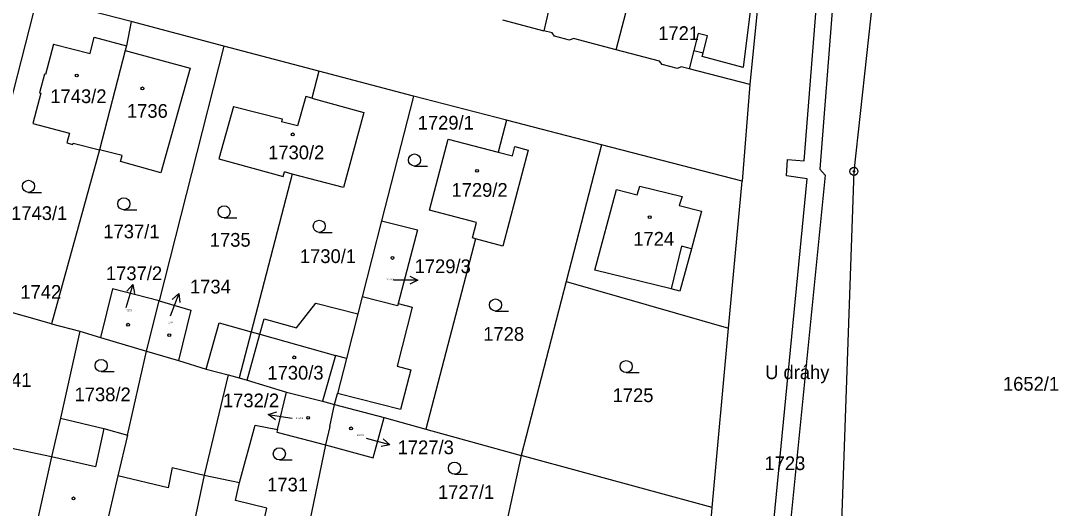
# Model space of a CAD drawing. Extents: x -755819 to -753140, y -1169796 to -1166000.
# Drawn here: x -754739.3 to -754611, y -1168020.1 to -1167959.8 of the extents above; entities that cross this region are included whole.
import ezdxf

# ---------------------------------------------------------------- set-up
doc = ezdxf.new("R2010")
doc.units = 0
for name, color, linetype in [('Vrstva 1', 7, 'Continuous'), ('Vrstva 15', 7, 'Continuous'), ('Vrstva 16', 7, 'Continuous'), ('Vrstva 18', 7, 'Continuous'), ('Vrstva 19', 7, 'Continuous'), ('Vrstva 24', 7, 'Continuous'), ('Vrstva 25', 7, 'Continuous'), ('Vrstva 27', 7, 'Continuous'), ('Vrstva 4', 7, 'Continuous')]:
    doc.layers.add(name, color=color, linetype=linetype)

msp = doc.modelspace()

# ---------------------------------------------------------------- linework, layer by layer
at = {"layer": 'Vrstva 1'}
for p, q in [((-754633.64, -1167954.45), (-754636.25, -1167978.42)), ((-754665.68, -1167963.36), (-754663.43, -1167954.8)), ((-754647.89, -1167955.28), (-754649.15, -1167967.69)), ((-754737.3, -1167956.87), (-754744.12, -1167983.43)), ((-754725.67, -1167959.89), (-754737.3, -1167956.87)), ((-754725.67, -1167959.89), (-754726.28, -1167962.88)), ((-754714.21, -1167962.91), (-754725.67, -1167959.89)), ((-754679.73, -1167959.66), (-754674.62, -1167961.03)), ((-754730.78, -1167963.83), (-754730.25, -1167961.82)), ((-754730.25, -1167961.82), (-754726.28, -1167962.88)), ((-754673.59, -1167961.29), (-754674.62, -1167961.03)), ((-754673.31, -1167961.67), (-754673.59, -1167961.29)), ((-754671.43, -1167962.17), (-754673.31, -1167961.67)), ((-754670.94, -1167961.99), (-754671.43, -1167962.17)), ((-754665.68, -1167963.36), (-754670.94, -1167961.99)), ((-754735.29, -1167962.66), (-754736.27, -1167966.42)), ((-754735.29, -1167962.66), (-754730.78, -1167963.83)), ((-754726.43, -1167963.46), (-754729.62, -1167975.76)), ((-754726.28, -1167962.88), (-754726.43, -1167963.46)), ((-754726.43, -1167963.46), (-754718.37, -1167965.63)), ((-754714.21, -1167962.91), (-754722.21, -1167994.44)), ((-754702.47, -1167966.02), (-754714.21, -1167962.91)), ((-754660.31, -1167964.79), (-754665.68, -1167963.36)), ((-754718.37, -1167965.63), (-754722.01, -1167978.62)), ((-754702.47, -1167966.02), (-754703.34, -1167969.37)), ((-754690.75, -1167969.12), (-754702.47, -1167966.02)), ((-754659.96, -1167965.19), (-754660.31, -1167964.79)), ((-754658.09, -1167965.68), (-754659.96, -1167965.19)), ((-754657.63, -1167965.49), (-754658.09, -1167965.68)), ((-754656.63, -1167965.74), (-754657.63, -1167965.49)), ((-754649.15, -1167967.69), (-754656.63, -1167965.74)), ((-754736.41, -1167966.38), (-754737.03, -1167968.69)), ((-754736.27, -1167966.42), (-754736.41, -1167966.38)), ((-754649.15, -1167967.69), (-754650.07, -1167979.62)), ((-754736.87, -1167968.73), (-754737.85, -1167972.49)), ((-754737.03, -1167968.69), (-754736.87, -1167968.73)), ((-754704.08, -1167969.17), (-754705.09, -1167972.79)), ((-754703.34, -1167969.37), (-754704.08, -1167969.17)), ((-754703.34, -1167969.37), (-754696.91, -1167971.12)), ((-754690.75, -1167969.12), (-754694.69, -1167984.55)), ((-754679.26, -1167972.08), (-754690.75, -1167969.12)), ((-754713.03, -1167970.38), (-754714.84, -1167976.87)), ((-754713.03, -1167970.38), (-754706.99, -1167971.94)), ((-754696.91, -1167971.12), (-754699.43, -1167980.43)), ((-754706.99, -1167971.94), (-754707.08, -1167972.28)), ((-754705.09, -1167972.79), (-754707.08, -1167972.28)), ((-754679.26, -1167972.08), (-754680.29, -1167976.04)), ((-754667.5, -1167975.12), (-754679.26, -1167972.08)), ((-754737.85, -1167972.49), (-754733.33, -1167973.71)), ((-754733.33, -1167973.71), (-754733.66, -1167974.91)), ((-754733.66, -1167974.91), (-754732.89, -1167975.1)), ((-754732.89, -1167975.1), (-754732.85, -1167974.95)), ((-754732.85, -1167974.95), (-754729.62, -1167975.76)), ((-754688.75, -1167983.24), (-754686.45, -1167974.43)), ((-754686.45, -1167974.43), (-754680.29, -1167976.04)), ((-754729.62, -1167975.76), (-754735.53, -1167997.3)), ((-754726.8, -1167976.47), (-754729.62, -1167975.76)), ((-754680.29, -1167976.04), (-754678.51, -1167976.5)), ((-754676.58, -1167975.78), (-754679.68, -1167987.67)), ((-754678.51, -1167976.5), (-754678.21, -1167975.35)), ((-754678.21, -1167975.35), (-754676.58, -1167975.78)), ((-754667.5, -1167975.12), (-754671.87, -1167992.05)), ((-754650.07, -1167979.62), (-754667.5, -1167975.12)), ((-754727.01, -1167977.22), (-754726.8, -1167976.47)), ((-754722.01, -1167978.62), (-754727.01, -1167977.22)), ((-754714.84, -1167976.87), (-754706.89, -1167979.07)), ((-754705.78, -1167978.75), (-754710.85, -1167998.28)), ((-754706.89, -1167979.07), (-754706.72, -1167978.5)), ((-754705.78, -1167978.75), (-754706.72, -1167978.5)), ((-754699.43, -1167980.43), (-754705.78, -1167978.75)), ((-754636.25, -1167978.42), (-754637.87, -1168024.31)), ((-754651.75, -1167997.84), (-754650.07, -1167979.62)), ((-754682.95, -1167984.76), (-754688.75, -1167983.24)), ((-754694.69, -1167984.55), (-754697.09, -1167993.96)), ((-754694.69, -1167984.55), (-754690.24, -1167985.68)), ((-754683.45, -1167986.67), (-754682.95, -1167984.76)), ((-754690.24, -1167985.68), (-754692.63, -1167994.77)), ((-754683.09, -1167986.77), (-754689.24, -1168010.35)), ((-754683.09, -1167986.77), (-754683.45, -1167986.67)), ((-754679.68, -1167987.67), (-754683.09, -1167986.77)), ((-754727.98, -1167992.98), (-754729.49, -1167998.98)), ((-754722.21, -1167994.44), (-754727.98, -1167992.98)), ((-754671.87, -1167992.05), (-754677.42, -1168013.59)), ((-754671.87, -1167992.05), (-754651.75, -1167997.84)), ((-754735.53, -1167997.3), (-754747.02, -1167994.04)), ((-754697.09, -1167993.96), (-754697.64, -1167996.04)), ((-754692.71, -1167995.08), (-754697.09, -1167993.96)), ((-754723.79, -1168000.69), (-754722.21, -1167994.44)), ((-754722.21, -1167994.44), (-754718.3, -1167995.61)), ((-754692.63, -1167994.77), (-754692.71, -1167995.08)), ((-754718.3, -1167995.61), (-754719.81, -1168001.83)), ((-754697.64, -1167996.04), (-754699.04, -1168001.59)), ((-754735.53, -1167997.3), (-754732.03, -1167998.22)), ((-754653.79, -1168020.02), (-754651.75, -1167997.84)), ((-754732.03, -1167998.22), (-754734.45, -1168008.97)), ((-754732.03, -1167998.22), (-754729.49, -1167998.98)), ((-754729.49, -1167998.98), (-754723.79, -1168000.69)), ((-754710.85, -1167998.28), (-754712.32, -1168003.97)), ((-754711.34, -1168004.25), (-754709.75, -1167998.59)), ((-754709.75, -1167998.59), (-754700.4, -1168001.21)), ((-754726.14, -1168011.08), (-754723.79, -1168000.69)), ((-754723.79, -1168000.69), (-754719.81, -1168001.83)), ((-754719.81, -1168001.83), (-754716.39, -1168002.92)), ((-754700.4, -1168001.21), (-754701.99, -1168006.87)), ((-754699.04, -1168001.59), (-754700.14, -1168005.92)), ((-754716.39, -1168002.92), (-754713.7, -1168003.59)), ((-754713.7, -1168003.59), (-754716.65, -1168016.01)), ((-754713.7, -1168003.59), (-754712.32, -1168003.97)), ((-754712.32, -1168003.97), (-754711.34, -1168004.25)), ((-754711.34, -1168004.25), (-754706.47, -1168005.77)), ((-754707.57, -1168010.37), (-754706.47, -1168005.77)), ((-754706.47, -1168005.77), (-754701.99, -1168006.87)), ((-754701.99, -1168006.87), (-754700.52, -1168007.28)), ((-754700.52, -1168007.28), (-754700.14, -1168005.92)), ((-754701.1, -1168010.01), (-754700.52, -1168007.28)), ((-754700.52, -1168007.28), (-754694.37, -1168008.89)), ((-754734.45, -1168008.97), (-754735.54, -1168013.78)), ((-754734.45, -1168008.97), (-754729.05, -1168010.27)), ((-754695.74, -1168013.89), (-754694.37, -1168008.89)), ((-754694.37, -1168008.89), (-754689.24, -1168010.35)), ((-754729.05, -1168010.27), (-754726.14, -1168011.08)), ((-754712.27, -1168016.94), (-754710.34, -1168009.82)), ((-754710.34, -1168009.82), (-754707.57, -1168010.37)), ((-754707.57, -1168010.37), (-754707.65, -1168010.69)), ((-754707.65, -1168010.69), (-754701.63, -1168012.26)), ((-754701.1, -1168010.01), (-754701.63, -1168012.26)), ((-754689.24, -1168010.35), (-754677.42, -1168013.59)), ((-754735.54, -1168013.78), (-754742.74, -1168012.24)), ((-754726.14, -1168011.08), (-754727.32, -1168016.11)), ((-754701.63, -1168012.26), (-754705.96, -1168033.17)), ((-754701.63, -1168012.26), (-754695.74, -1168013.89)), ((-754735.54, -1168013.78), (-754738.31, -1168026.08)), ((-754677.42, -1168013.59), (-754682.81, -1168038.37)), ((-754653.79, -1168020.02), (-754677.42, -1168013.59)), ((-754727.32, -1168016.11), (-754730.11, -1168027.91)), ((-754716.65, -1168016.01), (-754719.66, -1168030.18)), ((-754712.78, -1168019.17), (-754712.27, -1168016.94)), ((-754708.89, -1168020.12), (-754712.78, -1168019.17)), ((-754711.56, -1168031.94), (-754708.89, -1168020.12)), ((-754655.96, -1168044.28), (-754653.79, -1168020.02))]:
    msp.add_line(p, q, dxfattribs=at)
at = {"layer": 'Vrstva 16'}
for p, q in [((-754725.48, -1167992.44), (-754726.33, -1167995.32)), ((-754690.21, -1167991.89), (-754693.21, -1167991.89)), ((-754719.8, -1167993.54), (-754720.85, -1167996.35)), ((-754708.73, -1168008.52), (-754705.77, -1168008.99)), ((-754693.66, -1168012.27), (-754696.56, -1168011.51))]:
    msp.add_line(p, q, dxfattribs=at)
for points in [[(-754691.21, -1167991.39), (-754690.21, -1167991.89), (-754691.21, -1167992.39)], [(-754726.24, -1167993.26), (-754725.48, -1167992.44), (-754725.28, -1167993.54)], [(-754720.62, -1167994.3), (-754719.8, -1167993.54), (-754719.68, -1167994.65)], [(-754707.82, -1168009.17), (-754708.73, -1168008.52), (-754707.67, -1168008.18)], [(-754694.5, -1168011.53), (-754693.66, -1168012.27), (-754694.75, -1168012.5)]]:
    msp.add_lwpolyline(points, dxfattribs=at)
at = {"layer": 'Vrstva 24'}
for radius in [0.5, 0.1]:
    msp.add_circle((-754636.25, -1167978.42), radius, dxfattribs=at)
at = {"layer": 'Vrstva 25'}
for p, q in [((-754690.62, -1167977.77), (-754689.02, -1167977.77)), ((-754738.38, -1167981.02), (-754736.78, -1167981.02)), ((-754726.6, -1167983.18), (-754725, -1167983.18)), ((-754714.19, -1167984.18), (-754712.59, -1167984.18)), ((-754702.41, -1167985.97), (-754700.81, -1167985.97)), ((-754680.61, -1167995.71), (-754679.01, -1167995.71)), ((-754729.4, -1168003.2), (-754727.8, -1168003.2)), ((-754664.43, -1168003.34), (-754662.83, -1168003.34)), ((-754707.35, -1168014.13), (-754705.75, -1168014.13)), ((-754685.67, -1168015.91), (-754684.07, -1168015.91))]:
    msp.add_line(p, q, dxfattribs=at)
for centre, radius in [((-754732.43, -1167966.55), 0.175), ((-754724.3, -1167968.15), 0.175), ((-754705.7, -1167973.84), 0.175), ((-754690.62, -1167977.02), 0.75), ((-754682.89, -1167978.36), 0.175), ((-754738.38, -1167980.27), 0.75), ((-754726.6, -1167982.43), 0.75), ((-754714.19, -1167983.43), 0.75), ((-754661.52, -1167984.09), 0.175), ((-754702.41, -1167985.22), 0.75), ((-754693.35, -1167989.14), 0.175), ((-754680.61, -1167994.96), 0.75), ((-754726.07, -1167997.4), 0.175), ((-754720.97, -1167998.69), 0.175), ((-754729.4, -1168002.45), 0.75), ((-754705.5, -1168001.45), 0.175), ((-754664.43, -1168002.59), 0.75), ((-754703.78, -1168008.93), 0.175), ((-754698.48, -1168010.24), 0.175), ((-754707.35, -1168013.38), 0.75), ((-754685.67, -1168015.16), 0.75), ((-754732.82, -1168018.9), 0.175)]:
    msp.add_circle(centre, radius, dxfattribs=at)
at = {"layer": 'Vrstva 27'}
for p, q in [((-754638.85, -1167957.51), (-754640.46, -1167978.13)), ((-754642.39, -1167977.11), (-754640.93, -1167958.35)), ((-754644.59, -1167978.96), (-754644.45, -1167976.95)), ((-754644.45, -1167976.95), (-754642.39, -1167977.11)), ((-754640.46, -1167978.13), (-754639.8, -1167978.89)), ((-754647.42, -1168034.61), (-754642.05, -1167979.34)), ((-754639.8, -1167978.89), (-754645.22, -1168032.81)), ((-754642.05, -1167979.34), (-754644.59, -1167978.96))]:
    msp.add_line(p, q, dxfattribs=at)
at = {"layer": 'Vrstva 4'}
for p, q in [((-754674.06, -1167958.57), (-754674.62, -1167961.03)), ((-754649.07, -1167958.6), (-754649.95, -1167965.56)), ((-754655.53, -1167961.35), (-754656.05, -1167963.44)), ((-754654.38, -1167961.64), (-754655.53, -1167961.35)), ((-754654.9, -1167963.73), (-754654.38, -1167961.64)), ((-754656.05, -1167963.44), (-754656.63, -1167965.74)), ((-754656.05, -1167963.44), (-754654.9, -1167963.73)), ((-754655.02, -1167964.22), (-754654.9, -1167963.73)), ((-754649.95, -1167965.56), (-754655.02, -1167964.22)), ((-754668.31, -1167990.66), (-754665.64, -1167980.66)), ((-754665.64, -1167980.66), (-754663.07, -1167981.32)), ((-754663.07, -1167981.32), (-754662.76, -1167980.24)), ((-754662.76, -1167980.24), (-754657.5, -1167981.53)), ((-754657.5, -1167981.53), (-754657.88, -1167982.63)), ((-754657.88, -1167982.63), (-754655.1, -1167983.33)), ((-754655.1, -1167983.33), (-754656.36, -1167988)), ((-754657.57, -1167987.68), (-754658.88, -1167992.98)), ((-754656.36, -1167988), (-754657.57, -1167987.68)), ((-754656.36, -1167988), (-754657.79, -1167993.25)), ((-754658.88, -1167992.98), (-754668.31, -1167990.66)), ((-754657.79, -1167993.25), (-754658.88, -1167992.98)), ((-754705.22, -1167997.81), (-754702.83, -1167994.73)), ((-754702.83, -1167994.73), (-754697.64, -1167996.04)), ((-754690.91, -1167995.22), (-754692.77, -1168002.54)), ((-754692.63, -1167994.77), (-754690.91, -1167995.22)), ((-754709.75, -1167998.59), (-754709.21, -1167996.68)), ((-754709.21, -1167996.68), (-754705.22, -1167997.81)), ((-754716.39, -1168002.92), (-754714.78, -1167997.18)), ((-754714.78, -1167997.18), (-754710.85, -1167998.28)), ((-754710.85, -1167998.28), (-754709.75, -1167998.59)), ((-754699.04, -1168001.59), (-754700.4, -1168001.21)), ((-754692.77, -1168002.54), (-754691.09, -1168002.97)), ((-754691.09, -1168002.97), (-754692.34, -1168007.9)), ((-754692.34, -1168007.9), (-754700.14, -1168005.92)), ((-754729.05, -1168010.27), (-754730.11, -1168015)), ((-754730.11, -1168015), (-754735.54, -1168013.78)), ((-754721.09, -1168017.58), (-754727.32, -1168016.11)), ((-754720.62, -1168015.07), (-754721.09, -1168017.58)), ((-754720.62, -1168015.07), (-754716.65, -1168016.01)), ((-754716.65, -1168016.01), (-754712.27, -1168016.94))]:
    msp.add_line(p, q, dxfattribs=at)

# ---------------------------------------------------------------- texts
at = {"layer": 'Vrstva 15'}
msp.add_text('U dráhy ', height=1.7, dxfattribs=at).set_placement((-754647.24, -1168004.14))
at = {"layer": 'Vrstva 16'}
for s, p in [('1737/2', (-754728.81, -1167991.89)), ('1729/3', (-754690.61, -1167991.02)), ('1742', (-754739.4, -1167994.2)), ('1734', (-754718.41, -1167993.54)), ('1732/2', (-754714.33, -1168007.63)), ('1727/3', (-754692.71, -1168013.43))]:
    msp.add_text(s, height=1.7, dxfattribs=at).set_placement(p)
at = {"layer": 'Vrstva 18'}
for s, p in [('1729/1', (-754690.23, -1167973.25)), ('1743/1', (-754740.54, -1167984.44)), ('1737/1', (-754729.13, -1167986.71)), ('1735', (-754715.96, -1167987.75)), ('1730/1', (-754704.81, -1167989.77)), ('1728', (-754682.12, -1167999.4)), ('1741', (-754743.08, -1168005.1)), ('1652/1', (-754617.81, -1168005.57)), ('1738/2', (-754732.69, -1168006.88)), ('1725', (-754666.11, -1168006.99)), ('1723', (-754647.32, -1168015.4)), ('1731', (-754708.86, -1168018.04)), ('1727/1', (-754687.72, -1168018.97))]:
    msp.add_text(s, height=1.7, dxfattribs=at).set_placement(p)
at = {"layer": 'Vrstva 19'}
for s, height, p in [('1721', 1.7, (-754660.47, -1167962.16)), ('1743/2', 1.7, (-754735.69, -1167969.97)), ('1736', 1.7, (-754726.21, -1167971.79)), ('1730/2', 1.7, (-754708.74, -1167976.93)), ('1729/2', 1.7, (-754686.05, -1167981.57)), ('1724', 1.7, (-754663.55, -1167987.62)), ('1729/3', 0.2, (-754694.08, -1167991.89)), ('1737/2', 0.2, (-754726.41, -1167995.75)), ('1734', 0.2, (-754721.12, -1167997.22)), ('1730/3', 1.7, (-754708.83, -1168004.2)), ('1732/2', 0.2, (-754705.26, -1168009.06)), ('1727/3', 0.2, (-754697.76, -1168011.18))]:
    msp.add_text(s, height=height, dxfattribs=at).set_placement(p)

doc.saveas('drawing.dxf')
